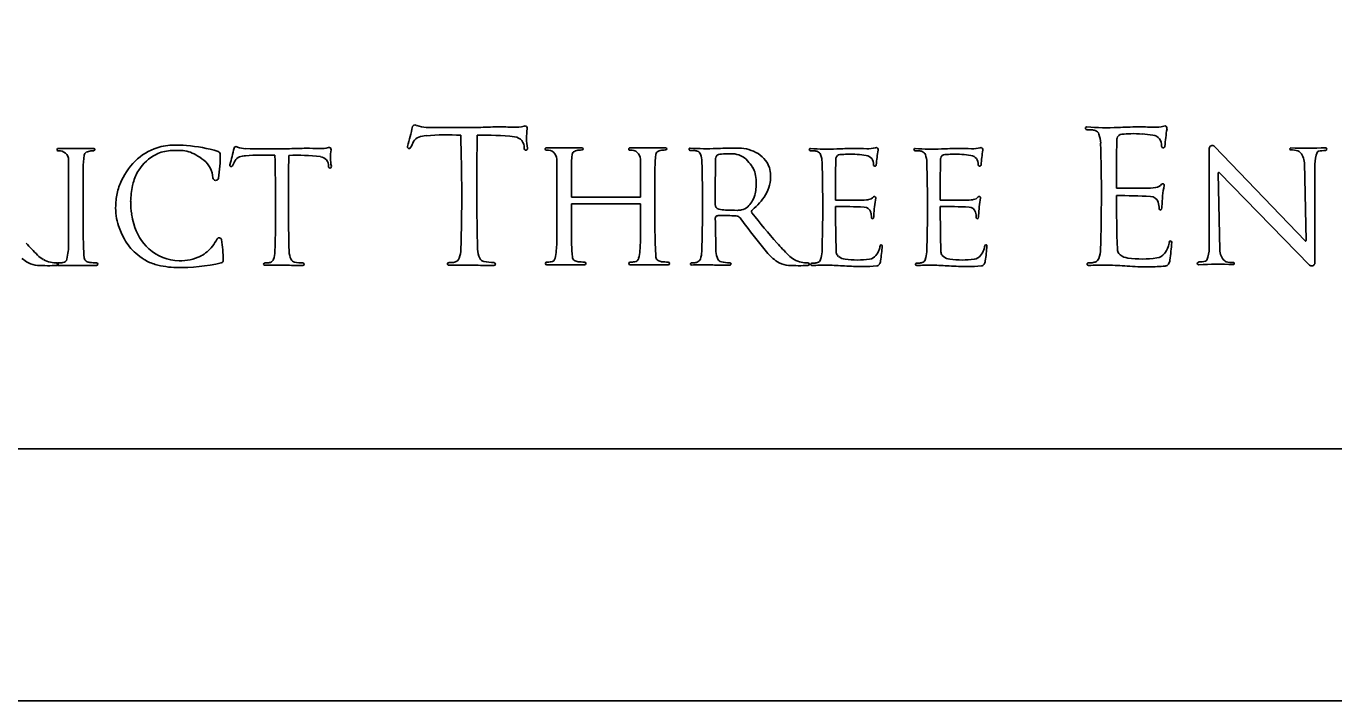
# Model space of a CAD drawing. Extents: x 0 to 70.2, y 0 to 31.4.
# Drawn here: x 27.082 to 29.677, y 0 to 1.339 of the extents above; entities that cross this region are included whole.
import ezdxf

# ---------------------------------------------------------------- set-up
doc = ezdxf.new("R2010")
doc.units = 0
for name, color, linetype in [('SH_Border', 7, 'Continuous'), ('SH_Cut_Line', 7, 'Continuous'), ('SH_Text', 7, 'Continuous')]:
    doc.layers.add(name, color=color, linetype=linetype)

msp = doc.modelspace()

# ---------------------------------------------------------------- linework, layer by layer
at = {"layer": 'SH_Border'}
msp.add_lwpolyline([(1.5, 21.5), (33.5, 21.5), (33.5, 0.5), (1.5, 0.5)], close=True, dxfattribs=at)
at = {"layer": 'SH_Cut_Line'}
msp.add_lwpolyline([(0, 0), (34, 0), (34, 22), (0, 22)], close=True, dxfattribs=at)
at = {"layer": 'SH_Text'}
for p, q in [((27.216, 1.0961), (27.1454, 1.0961)), ((28.1849, 1.0976), (28.1143, 1.0976)), ((28.3508, 1.0976), (28.2802, 1.0976)), ((29.4298, 1.0959), (29.4298, 0.898)), ((29.6205, 0.9126), (29.4402, 1.1001)), ((27.166, 1.0733), (27.166, 0.9074)), ((28.1349, 1.0748), (28.1349, 0.9089)), ((28.3008, 1.0748), (28.3008, 0.9995)), ((29.6187, 1.0676), (29.622, 0.9132)), ((29.6395, 0.8692), (29.6395, 1.0648)), ((27.195, 0.9291), (27.195, 1.0561)), ((28.1638, 0.9995), (28.1638, 1.0576)), ((28.3297, 0.9306), (28.3297, 1.0576)), ((29.4506, 0.8952), (29.4473, 1.0465)), ((29.4502, 1.0477), (29.6286, 0.8648)), ((27.976, 1.0174), (27.976, 1.0027)), ((27.6021, 0.9938), (27.6022, 0.9813)), ((28.3008, 0.9995), (28.1638, 0.9995)), ((28.4493, 0.9846), (28.4493, 0.9942)), ((28.1638, 0.9306), (28.1638, 0.9859)), ((28.1638, 0.9859), (28.3008, 0.9859)), ((28.3008, 0.9859), (28.3008, 0.9089)), ((28.4496, 0.9574), (28.4496, 0.9574)), ((27.1459, 0.8637), (27.2211, 0.8637)), ((28.1148, 0.8653), (28.19, 0.8653)), ((28.2807, 0.8653), (28.3559, 0.8653)), ((28.4024, 0.8648), (28.4024, 0.8648))]:
    msp.add_line(p, q, dxfattribs=at)
for centre, radius, start, end in [((27.8529, 1.1384), 0.00446, 57.0565, 167.2977), ((27.8591, 1.1481), 0.00703, 237.0565, 249.7887), ((27.1725, 1.2918), 0.693, 343.9543, 347.2977), ((27.8667, 1.1013), 0.0181, 108.5195, 152.483), ((27.8765, 1.1951), 0.0571, 249.7887, 269.4589), ((27.8807, 1.0595), 0.0622, 94.677, 108.5195), ((27.9166, 0.6212), 0.5019, 86.8419, 94.677), ((28.0062, 14.9296), 13.7923, 269.45892, 269.81615), ((24.4472, 1.0047), 3.499, 358.2224, 1.9263), ((27.9631, 1.5034), 0.366, 269.8161, 272.4818), ((32.4816, 1.0246), 4.5056, 178.7595, 180.092), ((27.9937, 0.6088), 0.5137, 83.5706, 91.8541), ((28.0316, -0.0765), 1.2154, 90.6415, 92.4818), ((28.0232, 0.6738), 0.465, 86.7596, 90.6415), ((28.0527, 1.1954), 0.0574, 266.7596, 287.419), ((28.0488, 1.0979), 0.0215, 355.2971, 83.5706), ((28.0714, 1.1359), 0.00495, 350.1932, 107.419), ((28.1781, 1.1175), 0.1033, 170.1932, 191.6899), ((29.1867, 1.136), 0.0027, 85.6429, 267.986), ((29.1911, 1.2597), 0.1264, 267.986, 269.6056), ((29.2262, 1.654), 0.5168, 265.6429, 272.4818), ((29.1889, 0.9423), 0.191, 87.8585, 89.6056), ((29.1951, 1.1074), 0.0257, 70.7604, 87.8585), ((29.1996, 1.1203), 0.0121, 19.7623, 70.7604), ((29.1562, 1.1047), 0.0582, 1.7776, 19.7623), ((29.2572, 1.1138), 0.0107, 166.7992, 178.862), ((29.2572, 1.1138), 0.0107, 94.329, 166.7992), ((29.3013, -0.0778), 1.2167, 90.6415, 92.4818), ((29.2879, 0.7075), 0.4181, 91.9186, 94.329), ((29.2802, 0.9377), 0.1878, 84.8974, 91.9186), ((29.2929, 0.6733), 0.4655, 86.7596, 90.6415), ((29.2448, 0.5408), 0.5864, 82.8496, 84.8974), ((29.3153, 1.1027), 0.0201, 354.4676, 82.8496), ((29.3224, 1.1955), 0.0575, 266.7596, 287.419), ((29.3411, 1.1359), 0.00496, 350.1932, 107.419), ((29.6989, 1.074), 0.3581, 170.1932, 175.8069), ((27.1454, 1.0936), 0.00249, 90, 277.32), ((27.148, 1.0733), 0.0179, 0, 97.32), ((27.2134, 1.0617), 0.0297, 95.8947, 114.8736), ((27.2323, 0.8789), 0.2134, 94.3316, 95.8947), ((27.216, 1.0939), 0.0022, 274.3316, 90), ((27.3738, 0.9961), 0.1064, 107.613, 135.2994), ((27.3721, 1.0197), 0.0723, 93.5922, 116.7026), ((27.3756, 0.9905), 0.1123, 90.0889, 107.613), ((27.3808, 0.8811), 0.2112, 87.6816, 93.5922), ((27.3759, 0.7912), 0.3116, 85.6243, 90.0889), ((27.3868, 1.0297), 0.0624, 59.809, 87.6816), ((27.3769, 0.8045), 0.2983, 73.3259, 85.6243), ((27.4608, 1.0844), 0.00606, 1.0594, 73.3259), ((26.923, 1.2257), 0.5858, 343.9543, 347.2977), ((27.4981, 1.0961), 0.00377, 57.0565, 167.2977), ((27.5034, 1.1042), 0.00594, 237.0565, 249.7887), ((27.518, 1.1439), 0.0483, 249.7887, 269.4589), ((27.6276, 12.7527), 11.6575, 269.45892, 269.81615), ((27.5912, 1.4046), 0.3094, 269.8161, 272.4818), ((27.6491, 0.0692), 1.0273, 90.6415, 92.4818), ((27.642, 0.7034), 0.393, 86.7596, 90.6415), ((27.667, 1.1443), 0.0485, 266.7596, 287.419), ((27.6828, 1.0939), 0.00418, 350.1932, 107.419), ((27.7729, 1.0784), 0.0873, 170.1932, 191.6899), ((27.8417, 1.0993), 0.00337, 163.9543, 334.4116), ((28.1983, 0.9286), 0.3919, 152.483, 154.4116), ((28.0736, 1.0959), 0.00339, 175.2971, 11.6899), ((28.1143, 1.0951), 0.00249, 90, 277.32), ((28.1169, 1.0748), 0.0179, 0, 97.32), ((28.1823, 1.0632), 0.0297, 95.8947, 114.8736), ((28.2012, 0.8804), 0.2134, 94.3316, 95.8947), ((28.1849, 1.0954), 0.0022, 274.3316, 90), ((28.2802, 1.0951), 0.00249, 90, 277.32), ((28.2828, 1.0748), 0.0179, 0, 97.32), ((28.3482, 1.0632), 0.0297, 95.8947, 114.8736), ((28.3671, 0.8804), 0.2134, 94.3316, 95.8947), ((28.3508, 1.0954), 0.0022, 274.3316, 90), ((28.3996, 1.0945), 0.00228, 85.6429, 267.986), ((28.4033, 1.1989), 0.1067, 267.986, 269.6056), ((28.4329, 1.5318), 0.4363, 265.6429, 272.4818), ((28.4014, 0.9309), 0.1612, 87.8585, 89.6056), ((28.4066, 1.0703), 0.0217, 70.7604, 87.8585), ((28.4104, 1.0812), 0.0102, 19.7623, 70.7604), ((28.4963, 0.0696), 1.0273, 90.6415, 92.4818), ((28.4892, 0.7038), 0.393, 88.9596, 90.6415), ((28.4949, 1.02), 0.0768, 59.0124, 88.9596), ((28.6382, 1.0937), 0.00228, 85.6429, 267.986), ((28.6418, 1.1981), 0.1067, 267.986, 269.6056), ((28.6715, 1.531), 0.4363, 265.6429, 272.4818), ((28.64, 0.9301), 0.1612, 87.8585, 89.6056), ((28.6452, 1.0695), 0.0217, 70.7604, 87.8585), ((28.7349, 0.0688), 1.0273, 90.6415, 92.4818), ((28.7278, 0.703), 0.393, 86.7596, 90.6415), ((28.7527, 1.1439), 0.0485, 266.7596, 287.419), ((28.7685, 1.0936), 0.00418, 350.1932, 107.419), ((29.0706, 1.0414), 0.3024, 170.1932, 175.8069), ((28.8461, 1.0937), 0.00228, 85.6429, 267.986), ((28.8498, 1.1981), 0.1067, 267.986, 269.6056), ((28.8794, 1.531), 0.4363, 265.6429, 272.4818), ((28.8479, 0.9301), 0.1612, 87.8585, 89.6056), ((28.8531, 1.0695), 0.0217, 70.7604, 87.8585), ((28.9428, 0.0688), 1.0273, 90.6415, 92.4818), ((28.9357, 0.703), 0.393, 86.7596, 90.6415), ((28.9607, 1.1439), 0.0485, 266.7596, 287.419), ((28.9764, 1.0936), 0.00418, 350.1932, 107.419), ((29.2785, 1.0414), 0.3024, 170.1932, 175.8069), ((25.7131, 1.0046), 3.5027, 358.2224, 1.6678), ((33.756, 1.0245), 4.5104, 178.862, 180.092), ((29.3385, 1.1004), 0.00325, 174.4676, 355.814), ((29.4358, 1.0959), 0.00603, 43.8796, 180), ((29.5919, 1.0951), 0.00205, 88.0144, 271.2216), ((29.6208, 1.9279), 0.8313, 268.0144, 272.7235), ((29.5931, 1.0398), 0.0533, 76.384, 91.2216), ((29.6041, 1.085), 0.00669, 47.2331, 76.384), ((29.6479, 1.0866), 0.00413, 102.9109, 157.8419), ((29.6595, 1.0358), 0.0562, 89.1136, 102.9109), ((29.6604, 1.0948), 0.00275, 269.1136, 92.7235), ((27.3899, 1.0561), 0.195, 172.0456, 180), ((27.2039, 1.082), 0.00718, 114.8736, 172.0456), ((27.3992, 0.971), 0.1421, 135.2994, 157.2066), ((27.379, 1.006), 0.0876, 116.7026, 147.5385), ((27.346, 0.9595), 0.1436, 52.0865, 59.809), ((27.4053, 1.0356), 0.0471, 2.9119, 52.0865), ((27.2183, 1.0799), 0.2486, 350.1479, 1.0594), ((27.79, 0.9187), 0.3313, 152.483, 154.4116), ((27.5098, 1.0647), 0.0153, 108.5195, 152.483), ((27.5216, 1.0293), 0.0526, 94.677, 108.5195), ((27.5519, 0.6589), 0.4242, 86.8419, 94.677), ((24.6195, 0.9831), 2.9574, 358.2224, 1.9263), ((31.4104, 0.9999), 3.8083, 178.7595, 180.092), ((27.6171, 0.6484), 0.4342, 83.5706, 91.8541), ((27.6637, 1.0618), 0.0181, 355.2971, 83.5706), ((28.3588, 1.0576), 0.195, 172.0456, 180), ((28.1728, 1.0836), 0.00718, 114.8736, 172.0456), ((28.5247, 1.0576), 0.195, 172.0456, 180), ((28.3387, 1.0836), 0.00718, 114.8736, 172.0456), ((28.3738, 1.068), 0.0491, 1.7776, 19.7623), ((25.4667, 0.9835), 2.9574, 358.2224, 1.6678), ((32.2576, 1.0003), 3.8083, 178.862, 180.092), ((28.4591, 1.0757), 0.00901, 166.7992, 178.862), ((28.4591, 1.0757), 0.00901, 94.329, 166.7992), ((28.485, 0.7327), 0.353, 91.9186, 94.329), ((28.4785, 0.927), 0.1586, 87.9458, 91.9186), ((28.4827, 1.0443), 0.0413, 41.4498, 87.9458), ((28.4293, 0.9971), 0.1125, 33.1566, 41.4498), ((28.5078, 1.0415), 0.0517, 36.4904, 59.0124), ((28.5089, 1.0423), 0.0504, 18.3247, 36.4904), ((28.649, 1.0804), 0.0102, 19.7623, 70.7604), ((28.6124, 1.0672), 0.0491, 1.7776, 19.7623), ((25.7053, 0.9827), 2.9574, 358.2224, 1.6678), ((32.4962, 0.9995), 3.8083, 178.862, 180.092), ((28.6977, 1.075), 0.00901, 166.7992, 178.862), ((28.6977, 1.075), 0.00901, 94.329, 166.7992), ((28.7236, 0.7319), 0.353, 91.9186, 94.329), ((28.7171, 0.9263), 0.1586, 84.8974, 91.9186), ((28.6872, 0.5911), 0.4951, 82.8496, 84.8974), ((28.7467, 1.0655), 0.0169, 354.4676, 82.8496), ((28.8569, 1.0804), 0.0102, 19.7623, 70.7604), ((28.8203, 1.0672), 0.0491, 1.7776, 19.7623), ((25.9132, 0.9827), 2.9574, 358.2224, 1.6678), ((32.7041, 0.9995), 3.8083, 178.862, 180.092), ((28.9056, 1.075), 0.00901, 166.7992, 178.862), ((28.9056, 1.075), 0.00901, 94.329, 166.7992), ((28.9315, 0.7319), 0.353, 91.9186, 94.329), ((28.925, 0.9263), 0.1586, 84.8974, 91.9186), ((28.8951, 0.5911), 0.4951, 82.8496, 84.8974), ((28.9546, 1.0655), 0.0169, 354.4676, 82.8496), ((29.5873, 1.067), 0.0313, 1.2424, 47.2331), ((29.7014, 1.0648), 0.0619, 157.8419, 180), ((27.379, 1.006), 0.0876, 147.5385, 165.5071), ((27.4887, 1.063), 0.00285, 163.9543, 334.4116), ((27.6846, 1.0601), 0.00287, 175.2971, 11.6899), ((28.4917, 1.0379), 0.038, 12.4025, 33.1566), ((28.4546, 1.0297), 0.076, 0.6715, 12.4025), ((28.509, 1.0423), 0.0503, 0.8515, 18.3247), ((28.4785, 1.0418), 0.0808, 346.8148, 0.8515), ((28.7663, 1.0636), 0.00275, 174.4676, 355.814), ((28.9742, 1.0636), 0.00275, 174.4676, 355.814), ((29.449, 1.0465), 0.0017, 44.2691, 181.2424), ((27.3452, 0.9923), 0.084, 158.442, 167.8164), ((27.3992, 0.971), 0.1421, 157.2066, 158.442), ((27.4634, 0.9859), 0.1744, 167.8795, 178.2857), ((27.4227, 0.9947), 0.1328, 165.5071, 167.8795), ((27.4578, 1.0383), 0.00548, 182.9119, 350.1479), ((28.4637, 1.0215), 0.0666, 344.0376, 355.1956), ((28.3767, 1.0288), 0.1539, 355.1956, 0.6715), ((28.4938, 1.0383), 0.0651, 328.0114, 346.8148), ((29.1257, 75.7034), 74.6863, 270.092005, 270.136322), ((29.303, 1.1876), 0.1703, 270.1363, 276.9085), ((29.3214, 1.0362), 0.0177, 276.9085, 321.2725), ((29.3375, 1.0232), 0.00296, 349.4309, 141.2725), ((29.6088, 0.9726), 0.273, 169.4309, 178.1882), ((27.4317, 0.9736), 0.1726, 167.8164, 176.8679), ((27.4092, 0.9876), 0.1201, 178.2857, 190.5998), ((32.4816, 1.0246), 4.5056, 180.2792, 181.6334), ((28.4799, 1.0163), 0.0495, 313.7308, 327.7207), ((28.4785, 1.0172), 0.0512, 327.7207, 344.0376), ((28.4476, 1.0671), 0.1196, 309.1113, 328.0114), ((28.5867, 64.0532), 63.0599, 270.092005, 270.136322), ((28.7363, 1.1372), 0.1438, 270.1363, 276.9085), ((28.7518, 1.0094), 0.0149, 276.9085, 321.2725), ((28.7654, 0.9984), 0.0025, 349.4309, 141.2725), ((28.9945, 0.9557), 0.2305, 169.4309, 178.1882), ((28.7946, 64.0532), 63.0599, 270.092005, 270.136322), ((28.9443, 1.1372), 0.1438, 270.1363, 276.9085), ((28.9598, 1.0094), 0.0149, 276.9085, 321.2725), ((28.9734, 0.9984), 0.0025, 349.4309, 141.2725), ((29.2025, 0.9557), 0.2305, 169.4309, 178.1882), ((33.756, 1.0245), 4.5104, 180.2792, 181.6334), ((29.2511, -0.2494), 1.2519, 87.1452, 90.2477), ((29.3126, 0.9844), 0.0166, 16.8614, 87.1452), ((29.2875, 0.9768), 0.0429, 359.2549, 16.8614), ((27.3712, 0.977), 0.1119, 176.8679, 187.4835), ((27.3562, 0.975), 0.0968, 187.4835, 199.5864), ((27.5743, 1.0185), 0.2882, 190.5998, 194.5022), ((31.4104, 0.9999), 3.8083, 180.2792, 181.6334), ((28.4586, 0.9846), 0.00923, 180.1856, 255.4509), ((28.4547, 0.9575), 0.00518, 96.1813, 180.644), ((28.4573, 0.9334), 0.0294, 91.4758, 96.1813), ((28.4715, 1.0343), 0.0605, 255.4509, 268.1519), ((28.4675, 0.5389), 0.424, 86.8098, 91.4758), ((28.496, 1.795), 0.8217, 268.1519, 269.8456), ((28.4905, 0.9523), 0.00998, 36.3661, 86.8098), ((28.4939, 1.014), 0.0407, 269.8456, 280.9677), ((28.4969, 0.9986), 0.025, 280.9677, 313.7308), ((28.5258, 0.971), 0.00435, 129.1113, 218.1225), ((29.6423, 1.8472), 1.4237, 218.1225, 221.2578), ((28.6925, -0.076), 1.057, 87.1452, 90.2477), ((32.4962, 0.9995), 3.8083, 180.2792, 181.6334), ((28.7445, 0.9657), 0.014, 16.8614, 87.1452), ((28.7232, 0.9592), 0.0362, 359.2549, 16.8614), ((28.7478, 0.9635), 0.0163, 340.6106, 358.1882), ((28.9004, -0.076), 1.057, 87.1452, 90.2477), ((32.7041, 0.9995), 3.8083, 180.2792, 181.6334), ((28.9524, 0.9657), 0.014, 16.8614, 87.1452), ((28.9311, 0.9592), 0.0362, 359.2549, 16.8614), ((28.9557, 0.9635), 0.0163, 340.6106, 358.1882), ((29.3326, 0.9762), 0.00232, 179.2549, 340.6106), ((29.3166, 0.9818), 0.0193, 340.6106, 358.1882), ((27.4389, 1.0044), 0.1846, 199.5864, 208.6065), ((27.3924, 0.9714), 0.1003, 194.5022, 227.8932), ((32.2576, 1.0003), 3.8083, 180.6446, 181.6334), ((29.2017, 1.476), 0.8732, 216.3661, 217.5467), ((31.0088, 2.865), 3.1524, 217.5467, 218.7682), ((28.7613, 0.9587), 0.00196, 179.2549, 340.6106), ((28.9693, 0.9587), 0.00196, 179.2549, 340.6106), ((27.8388, 0.9291), 0.6438, 180, 184.4616), ((27.3645, 0.9639), 0.0999, 208.6065, 229.3453), ((27.3476, 0.9796), 0.1295, 323.2967, 330.8953), ((27.4648, 0.9144), 0.00451, 9.0781, 150.8953), ((27.1615, 0.866), 0.3116, 1.556, 9.0781), ((27.9907, 0.9089), 0.1441, 347.6428, 360), ((28.8077, 0.9306), 0.6438, 180, 184.4616), ((28.1566, 0.9089), 0.1441, 347.6428, 360), ((28.9736, 0.9306), 0.6438, 180, 184.4616), ((29.3064, 0.9159), 0.0446, 340.269, 352.7536), ((29.3531, 0.91), 0.00248, 355.1286, 172.7536), ((28.5517, 0.9783), 0.8068, 352.6026, 355.1286), ((29.6211, 0.9132), 0.00087, 223.8796, 1.2424), ((27.4309, 1.2147), 0.4645, 221.2578, 225.3035), ((27.1437, 0.9245), 0.0563, 225.3035, 240.2632), ((27.0218, 0.9074), 0.1441, 347.6428, 360), ((27.3913, 0.995), 0.141, 229.3453, 237.7571), ((27.3873, 0.9657), 0.0926, 227.8932, 268.7516), ((27.3873, 0.9651), 0.092, 268.7516, 296.3448), ((27.3991, 0.9413), 0.0654, 296.3448, 323.2967), ((27.5264, 0.8929), 0.0491, 340.2377, 358.2224), ((27.6421, 0.8924), 0.0384, 181.6334, 205.2525), ((27.8864, 0.898), 0.0581, 340.2377, 358.2224), ((28.0232, 0.8975), 0.0454, 181.6334, 205.2525), ((28.3736, 0.8933), 0.0491, 340.2377, 358.2224), ((28.4892, 0.8928), 0.0384, 181.6334, 205.2525), ((28.6288, 0.9535), 0.0998, 218.7682, 229.3302), ((28.9213, 1.2147), 0.4645, 221.2578, 225.3035), ((28.6341, 0.9245), 0.0563, 225.3035, 240.2632), ((28.6122, 0.8925), 0.0491, 340.2377, 358.2224), ((28.7017, 0.8913), 0.0123, 181.6334, 198.7573), ((28.7017, 0.8913), 0.0123, 198.7573, 233.0825), ((28.7528, 0.8962), 0.0199, 278.3614, 320.8407), ((28.738, 0.9083), 0.039, 320.8407, 340.269), ((28.7392, 0.9079), 0.0376, 340.269, 352.7536), ((28.7786, 0.9028), 0.00209, 355.1286, 172.7536), ((28.102, 0.9605), 0.6812, 352.6026, 355.1286), ((28.8201, 0.8925), 0.0491, 340.2377, 358.2224), ((28.9096, 0.8913), 0.0123, 181.6334, 198.7573), ((28.9096, 0.8913), 0.0123, 198.7573, 233.0825), ((28.9607, 0.8962), 0.0199, 278.3614, 320.8407), ((28.9459, 0.9083), 0.039, 320.8407, 340.269), ((28.9471, 0.9079), 0.0376, 340.269, 352.7536), ((28.9866, 0.9028), 0.00209, 355.1286, 172.7536), ((28.3099, 0.9605), 0.6812, 352.6026, 355.1286), ((29.156, 0.8977), 0.0582, 340.2377, 358.2224), ((29.262, 0.8963), 0.0145, 181.6334, 198.7573), ((29.262, 0.8963), 0.0145, 198.7573, 233.0825), ((29.2726, 0.9105), 0.0322, 233.0825, 262.3896), ((29.3225, 0.9022), 0.0235, 278.3614, 320.8407), ((29.3049, 0.9165), 0.0462, 320.8407, 340.269), ((29.3679, 0.898), 0.0619, 337.8419, 0), ((29.4819, 0.8959), 0.0313, 181.2424, 227.2331), ((27.1166, 0.9282), 0.0664, 229.3302, 242.6024), ((27.1073, 0.9102), 0.0462, 242.6024, 266.5374), ((27.126, 1.2202), 0.3567, 266.5374, 272.7345), ((27.1388, 0.9158), 0.0463, 240.2632, 258.7004), ((27.1444, 0.9437), 0.0747, 258.7004, 268.9258), ((27.1429, 0.8664), 0.00255, 272.7345, 88.9258), ((27.1459, 0.8664), 0.00264, 91.3892, 270), ((27.143, 0.9843), 0.1153, 271.3892, 275.8469), ((27.1539, 0.8785), 0.00897, 275.8469, 347.6428), ((27.2055, 0.8797), 0.00863, 184.4616, 238.9441), ((27.21, 0.8872), 0.0174, 238.9441, 264.1674), ((27.2297, 1.0791), 0.2103, 264.1674, 267.7015), ((27.2211, 0.8664), 0.00262, 270, 87.7015), ((27.3609, 0.9469), 0.0841, 237.7571, 254.2366), ((27.3828, 1.0245), 0.1647, 254.2366, 269.1033), ((27.3861, 1.2345), 0.3748, 269.1033, 282.7404), ((27.4676, 0.8743), 0.00542, 282.7404, 1.556), ((27.5552, 0.8666), 0.00217, 90.3944, 271.2943), ((27.5541, 1.03), 0.1612, 270.3944, 272.1415), ((27.5808, -0.267), 1.1317, 89.661, 91.2938), ((27.5593, 0.8906), 0.0217, 272.1415, 289.2396), ((27.5631, 0.8797), 0.0102, 289.2396, 340.2377), ((27.5848, 0.4035), 0.4612, 88.0337, 89.661), ((27.6318, 1.7739), 0.9101, 268.0337, 269.9476), ((27.6163, 0.8803), 0.00988, 205.2525, 258.54), ((27.6317, 0.9565), 0.0877, 258.54, 269.5198), ((27.631, 0.8664), 0.00247, 269.9476, 89.5198), ((27.9204, 0.8669), 0.00256, 90.3944, 271.2943), ((27.9191, 1.0603), 0.1908, 270.3944, 272.1415), ((27.9507, -0.4743), 1.339, 89.661, 91.2938), ((27.9253, 0.8953), 0.0257, 272.1415, 289.2396), ((27.9298, 0.8824), 0.0121, 289.2396, 340.2377), ((27.9554, 0.319), 0.5457, 88.0337, 89.661), ((28.0111, 1.9405), 1.0767, 268.0337, 269.9476), ((27.9927, 0.8831), 0.0117, 205.2525, 258.54), ((28.011, 0.9733), 0.1037, 258.54, 269.5198), ((28.0101, 0.8667), 0.00292, 269.9476, 89.5198), ((28.1148, 0.8679), 0.00264, 91.3892, 270), ((28.1119, 0.9858), 0.1153, 271.3892, 275.8469), ((28.1228, 0.88), 0.00897, 275.8469, 347.6428), ((28.1744, 0.8812), 0.00863, 184.4616, 238.9441), ((28.1789, 0.8887), 0.0174, 238.9441, 264.1674), ((28.1985, 1.0806), 0.2103, 264.1674, 267.7015), ((28.19, 0.8679), 0.00262, 270, 87.7015), ((28.2807, 0.8679), 0.00264, 91.3892, 270), ((28.2778, 0.9858), 0.1153, 271.3892, 275.8469), ((28.2887, 0.88), 0.00897, 275.8469, 347.6428), ((28.3403, 0.8812), 0.00863, 184.4616, 238.9441), ((28.3448, 0.8887), 0.0174, 238.9441, 264.1674), ((28.3644, 1.0806), 0.2103, 264.1674, 267.7015), ((28.3559, 0.8679), 0.00262, 270, 87.7015), ((28.4024, 0.867), 0.00217, 90.3944, 271.2938), ((28.4012, 1.0304), 0.1612, 270.3944, 272.1415), ((28.428, -0.2666), 1.1317, 89.661, 91.2938), ((28.4065, 0.891), 0.0217, 272.1415, 289.2396), ((28.4103, 0.8801), 0.0102, 289.2396, 340.2377), ((28.4319, 0.4039), 0.4612, 88.0337, 89.661), ((28.479, 1.7743), 0.9101, 268.0337, 269.9476), ((28.4635, 0.8807), 0.00988, 205.2525, 258.54), ((28.4789, 0.9569), 0.0877, 258.54, 269.5198), ((28.4782, 0.8668), 0.00247, 269.9476, 89.5198), ((28.607, 0.9282), 0.0664, 229.3302, 242.6024), ((28.5977, 0.9102), 0.0462, 242.6024, 266.5374), ((28.6164, 1.2202), 0.3567, 266.5374, 272.7345), ((28.6292, 0.9158), 0.0463, 240.2632, 258.7004), ((28.6348, 0.9437), 0.0747, 258.7004, 268.9258), ((28.6333, 0.8664), 0.00255, 272.7345, 88.9258), ((28.641, 0.8662), 0.00217, 90.3944, 271.2943), ((28.6398, 1.0296), 0.1612, 270.3944, 272.1415), ((28.6666, -0.2674), 1.1317, 89.661, 91.2938), ((28.645, 0.8902), 0.0217, 272.1415, 289.2396), ((28.6489, 0.8793), 0.0102, 289.2396, 340.2377), ((28.6705, 0.4031), 0.4612, 85.604, 89.661), ((28.7107, 0.9032), 0.0272, 233.0825, 262.3896), ((28.7411, 1.3206), 0.4589, 265.604, 270.141), ((28.7303, 1.0495), 0.1748, 262.3896, 278.3614), ((28.7415, 1.1419), 0.2803, 270.141, 275.8096), ((28.7692, 0.8701), 0.00707, 275.8096, 326.4436), ((28.762, 0.8748), 0.0156, 326.4436, 352.6026), ((28.8489, 0.8662), 0.00217, 90.3944, 271.2943), ((28.8477, 1.0296), 0.1612, 270.3944, 272.1415), ((28.8745, -0.2674), 1.1317, 89.661, 91.2938), ((28.853, 0.8902), 0.0217, 272.1415, 289.2396), ((28.8568, 0.8793), 0.0102, 289.2396, 340.2377), ((28.8784, 0.4031), 0.4612, 85.604, 89.661), ((28.9186, 0.9032), 0.0272, 233.0825, 262.3896), ((28.949, 1.3206), 0.4589, 265.604, 270.141), ((28.9382, 1.0495), 0.1748, 262.3896, 278.3614), ((28.9494, 1.1419), 0.2803, 270.141, 275.8096), ((28.9771, 0.8701), 0.00707, 275.8096, 326.4436), ((28.9699, 0.8748), 0.0156, 326.4436, 352.6026), ((29.19, 0.8666), 0.00256, 90.3944, 271.2943), ((29.1887, 1.0601), 0.191, 270.3944, 272.1415), ((29.2204, -0.476), 1.3404, 89.661, 91.2938), ((29.1949, 0.895), 0.0257, 272.1415, 289.2396), ((29.1994, 0.8821), 0.0121, 289.2396, 340.2377), ((29.2251, 0.3181), 0.5463, 85.604, 89.661), ((29.3086, 1.4047), 0.5436, 265.604, 270.141), ((29.2958, 1.0837), 0.207, 262.3896, 278.3614), ((29.3091, 1.1931), 0.332, 270.141, 275.8096), ((29.3419, 0.8712), 0.00838, 275.8096, 326.4436), ((29.3334, 0.8768), 0.0185, 326.4436, 352.6026), ((29.4089, 0.868), 0.00275, 89.1136, 272.7235), ((29.4098, 0.927), 0.0562, 269.1136, 282.9109), ((29.4485, 0.035), 0.8313, 88.0144, 92.7235), ((29.4214, 0.8762), 0.00413, 282.9109, 337.8419), ((29.4652, 0.8778), 0.00669, 227.2331, 256.384), ((29.4762, 0.9231), 0.0533, 256.384, 271.2216), ((29.4774, 0.8678), 0.00205, 268.0144, 91.2216), ((29.6331, 0.8692), 0.00635, 224.2691, 0)]:
    msp.add_arc(centre, radius, start, end, dxfattribs=at)

doc.saveas('drawing.dxf')
